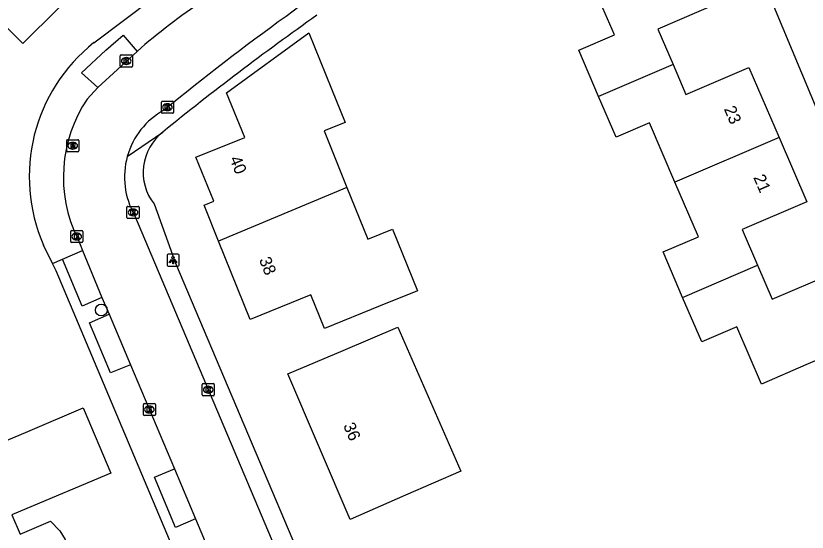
# Model space of a CAD drawing. Extents: x 158474 to 159560, y 388525 to 389605.
# Drawn here: x 158538.4 to 158604, y 389078.8 to 389121.6 of the extents above; entities that cross this region are included whole.
import ezdxf

# ---------------------------------------------------------------- set-up
doc = ezdxf.new("R2010")
doc.units = 0
for name, color, linetype in [('IMGEO_Boom', 7, 'Continuous'), ('IMGEO_Kolk', 7, 'Continuous'), ('IMGEO_Lichtpunt', 7, 'Continuous'), ('IMGEO_Pand', 7, 'Continuous'), ('IMGEO_Pand_nummerreeks', 7, 'Continuous'), ('IMGEO_Rijbaan_lokaal_open', 7, 'Continuous'), ('IMGEO_Rioolput', 7, 'Continuous'), ('IMGEO_Voetpad_open', 7, 'Continuous')]:
    doc.layers.add(name, color=color, linetype=linetype)

msp = doc.modelspace()

# ---------------------------------------------------------------- linework, layer by layer
at = {"layer": 'IMGEO_Boom'}
msp.add_circle((158545.452, 389097.221), 0.489, dxfattribs=at)
at = {"layer": 'IMGEO_Kolk'}
for p, q in [((158547.03, 389117.445), (158547.03, 389118.297)), ((158547.105, 389118.371), (158547.957, 389118.371)), ((158547.518, 389118.151), (158547.543, 389118.151)), ((158548.031, 389118.297), (158548.031, 389117.445)), ((158547.957, 389117.371), (158547.105, 389117.371)), ((158547.541, 389117.591), (158547.516, 389117.591)), ((158550.441, 389113.61), (158550.441, 389114.462)), ((158550.516, 389114.536), (158551.368, 389114.536)), ((158550.929, 389114.316), (158550.954, 389114.316)), ((158551.442, 389114.462), (158551.442, 389113.61)), ((158551.368, 389113.536), (158550.516, 389113.536)), ((158550.952, 389113.756), (158550.927, 389113.756)), ((158547.587, 389104.895), (158547.587, 389105.747)), ((158547.662, 389105.821), (158548.514, 389105.821)), ((158548.075, 389105.601), (158548.1, 389105.601)), ((158548.588, 389105.747), (158548.588, 389104.895)), ((158548.514, 389104.821), (158547.662, 389104.821)), ((158548.098, 389105.041), (158548.073, 389105.041)), ((158542.918, 389102.894), (158542.918, 389103.746)), ((158542.993, 389103.82), (158543.845, 389103.82)), ((158543.406, 389103.6), (158543.431, 389103.6)), ((158543.919, 389103.746), (158543.919, 389102.894)), ((158543.845, 389102.82), (158542.993, 389102.82)), ((158543.429, 389103.04), (158543.404, 389103.04)), ((158553.827, 389090.197), (158553.827, 389091.049)), ((158553.902, 389091.123), (158554.754, 389091.123)), ((158554.828, 389091.049), (158554.828, 389090.197)), ((158554.338, 389090.343), (158554.313, 389090.343)), ((158554.315, 389090.903), (158554.34, 389090.903)), ((158554.754, 389090.123), (158553.902, 389090.123)), ((158548.943, 389088.552), (158548.943, 389089.404)), ((158549.018, 389089.478), (158549.87, 389089.478)), ((158549.431, 389089.258), (158549.456, 389089.258)), ((158549.944, 389089.404), (158549.944, 389088.552)), ((158549.87, 389088.478), (158549.018, 389088.478)), ((158549.454, 389088.698), (158549.429, 389088.698))]:
    msp.add_line(p, q, dxfattribs=at)
for points in [[(158547.03, 389117.445), (158547.03, 389118.297)], [(158547.105, 389118.371), (158547.957, 389118.371)], [(158547.351, 389118.071), (158547.474, 389118.071), (158547.474, 389117.92), (158547.604, 389118.071), (158547.768, 389118.071), (158547.622, 389117.92), (158547.775, 389117.671), (158547.623, 389117.671), (158547.538, 389117.835), (158547.474, 389117.768), (158547.474, 389117.671), (158547.351, 389117.671), (158547.351, 389118.071)], [(158548.031, 389118.297), (158548.031, 389117.445)], [(158547.957, 389117.371), (158547.105, 389117.371)], [(158550.441, 389113.61), (158550.441, 389114.462)], [(158550.516, 389114.536), (158551.368, 389114.536)], [(158550.762, 389114.236), (158550.885, 389114.236), (158550.885, 389114.085), (158551.015, 389114.236), (158551.179, 389114.236), (158551.033, 389114.085), (158551.186, 389113.836), (158551.034, 389113.836), (158550.949, 389114), (158550.885, 389113.933), (158550.885, 389113.836), (158550.762, 389113.836), (158550.762, 389114.236)], [(158551.442, 389114.462), (158551.442, 389113.61)], [(158551.368, 389113.536), (158550.516, 389113.536)], [(158547.587, 389104.895), (158547.587, 389105.747)], [(158547.662, 389105.821), (158548.514, 389105.821)], [(158547.908, 389105.521), (158548.031, 389105.521), (158548.031, 389105.37), (158548.161, 389105.521), (158548.325, 389105.521), (158548.179, 389105.37), (158548.332, 389105.121), (158548.18, 389105.121), (158548.095, 389105.285), (158548.031, 389105.218), (158548.031, 389105.121), (158547.908, 389105.121), (158547.908, 389105.521)], [(158548.588, 389105.747), (158548.588, 389104.895)], [(158548.514, 389104.821), (158547.662, 389104.821)], [(158542.918, 389102.894), (158542.918, 389103.746)], [(158542.993, 389103.82), (158543.845, 389103.82)], [(158543.239, 389103.52), (158543.362, 389103.52), (158543.362, 389103.369), (158543.492, 389103.52), (158543.656, 389103.52), (158543.51, 389103.369), (158543.663, 389103.12), (158543.511, 389103.12), (158543.426, 389103.284), (158543.362, 389103.217), (158543.362, 389103.12), (158543.239, 389103.12), (158543.239, 389103.52)], [(158543.919, 389103.746), (158543.919, 389102.894)], [(158543.845, 389102.82), (158542.993, 389102.82)], [(158553.827, 389090.197), (158553.827, 389091.049)], [(158553.902, 389091.123), (158554.754, 389091.123)], [(158554.828, 389091.049), (158554.828, 389090.197)], [(158554.148, 389090.823), (158554.271, 389090.823), (158554.271, 389090.672), (158554.401, 389090.823), (158554.565, 389090.823), (158554.419, 389090.672), (158554.572, 389090.423), (158554.42, 389090.423), (158554.335, 389090.587), (158554.271, 389090.52), (158554.271, 389090.423), (158554.148, 389090.423), (158554.148, 389090.823)], [(158554.754, 389090.123), (158553.902, 389090.123)], [(158548.943, 389088.552), (158548.943, 389089.404)], [(158549.018, 389089.478), (158549.87, 389089.478)], [(158549.264, 389089.178), (158549.387, 389089.178), (158549.387, 389089.027), (158549.517, 389089.178), (158549.681, 389089.178), (158549.535, 389089.027), (158549.688, 389088.778), (158549.536, 389088.778), (158549.451, 389088.942), (158549.387, 389088.875), (158549.387, 389088.778), (158549.264, 389088.778), (158549.264, 389089.178)], [(158549.944, 389089.404), (158549.944, 389088.552)], [(158549.87, 389088.478), (158549.018, 389088.478)]]:
    msp.add_lwpolyline(points, dxfattribs=at)
for centre, start, end in [((158547.107, 389118.295), 91.55205, 178.44795), ((158547.107, 389118.295), 91.55205, 178.44795), ((158547.955, 389118.295), 1.55205, 88.44795), ((158547.955, 389118.295), 1.55205, 88.44795), ((158547.107, 389117.447), 181.55205, 268.44795), ((158547.107, 389117.447), 181.55205, 268.44795), ((158547.955, 389117.447), 271.55205, 358.44795), ((158547.955, 389117.447), 271.55205, 358.44795), ((158550.518, 389114.46), 91.55205, 178.44795), ((158550.518, 389114.46), 91.55205, 178.44795), ((158551.366, 389114.46), 1.55205, 88.44795), ((158551.366, 389114.46), 1.55205, 88.44795), ((158550.518, 389113.612), 181.55205, 268.44795), ((158550.518, 389113.612), 181.55205, 268.44795), ((158551.366, 389113.612), 271.55205, 358.44795), ((158551.366, 389113.612), 271.55205, 358.44795), ((158547.664, 389105.745), 91.55205, 178.44795), ((158547.664, 389105.745), 91.55205, 178.44795), ((158548.512, 389105.745), 1.55205, 88.44795), ((158548.512, 389105.745), 1.55205, 88.44795), ((158547.664, 389104.897), 181.55205, 268.44795), ((158547.664, 389104.897), 181.55205, 268.44795), ((158548.512, 389104.897), 271.55205, 358.44795), ((158548.512, 389104.897), 271.55205, 358.44795), ((158542.995, 389103.744), 91.55205, 178.44795), ((158542.995, 389103.744), 91.55205, 178.44795), ((158543.843, 389103.744), 1.55205, 88.44795), ((158543.843, 389103.744), 1.55205, 88.44795), ((158542.995, 389102.896), 181.55205, 268.44795), ((158542.995, 389102.896), 181.55205, 268.44795), ((158543.843, 389102.896), 271.55205, 358.44795), ((158543.843, 389102.896), 271.55205, 358.44795), ((158553.904, 389091.047), 91.55205, 178.44795), ((158553.904, 389091.047), 91.55205, 178.44795), ((158554.752, 389091.047), 1.55205, 88.44795), ((158554.752, 389091.047), 1.55205, 88.44795), ((158553.904, 389090.199), 181.55205, 268.44795), ((158553.904, 389090.199), 181.55205, 268.44795), ((158554.752, 389090.199), 271.55205, 358.44795), ((158554.752, 389090.199), 271.55205, 358.44795), ((158549.02, 389089.402), 91.55205, 178.44795), ((158549.02, 389089.402), 91.55205, 178.44795), ((158549.868, 389089.402), 1.55205, 88.44795), ((158549.868, 389089.402), 1.55205, 88.44795), ((158549.02, 389088.554), 181.55205, 268.44795), ((158549.02, 389088.554), 181.55205, 268.44795), ((158549.868, 389088.554), 271.55205, 358.44795), ((158549.868, 389088.554), 271.55205, 358.44795)]:
    msp.add_arc(centre, 0.0765, start, end, dxfattribs=at)
for centre, major_axis, ratio, start_param, end_param in [((158547.517, 389117.871), (-0.387, 0.002), 0.722429, 4.712389, 7.853982), ((158547.542, 389117.871), (-0.39, 0.002), 0.717154, 1.570796, 4.712389), ((158550.928, 389114.036), (-0.387, 0.002), 0.722429, 4.712389, 7.853982), ((158550.953, 389114.036), (-0.39, 0.002), 0.717154, 1.570796, 4.712389), ((158548.074, 389105.321), (-0.387, 0.002), 0.722429, 4.712389, 7.853982), ((158548.099, 389105.321), (-0.39, 0.002), 0.717154, 1.570796, 4.712389), ((158543.405, 389103.32), (-0.387, 0.002), 0.722429, 4.712389, 7.853982), ((158543.43, 389103.32), (-0.39, 0.002), 0.717154, 1.570796, 4.712389), ((158554.314, 389090.623), (-0.387, 0.002), 0.722429, 4.712389, 7.853982), ((158554.339, 389090.623), (-0.39, 0.002), 0.717154, 1.570796, 4.712389), ((158549.43, 389088.978), (-0.387, 0.002), 0.722429, 4.712389, 7.853982), ((158549.455, 389088.978), (-0.39, 0.002), 0.717154, 1.570796, 4.712389)]:
    msp.add_ellipse(centre, major_axis=major_axis, ratio=ratio, start_param=start_param, end_param=end_param, dxfattribs=at)
at = {"layer": 'IMGEO_Lichtpunt'}
for p, q in [((158550.909, 389101.763), (158550.909, 389100.956)), ((158550.909, 389101.763), (158550.909, 389100.956)), ((158551.811, 389101.858), (158551.003, 389101.858)), ((158551.811, 389101.858), (158551.003, 389101.858)), ((158551.905, 389100.956), (158551.905, 389101.763)), ((158551.905, 389100.956), (158551.905, 389101.763)), ((158551.003, 389100.862), (158551.811, 389100.862)), ((158551.003, 389100.862), (158551.811, 389100.862))]:
    msp.add_line(p, q, dxfattribs=at)
for points in [[(158551.283, 389101.427), (158551.322, 389101.399), (158551.134, 389101.137), (158551.096, 389101.164), (158551.283, 389101.427)], [(158551.385, 389101.379), (158551.432, 389101.379), (158551.432, 389101.057), (158551.385, 389101.057), (158551.385, 389101.379)], [(158551.495, 389101.399), (158551.533, 389101.426), (158551.72, 389101.164), (158551.681, 389101.136), (158551.495, 389101.399)]]:
    msp.add_lwpolyline(points, dxfattribs=at)
msp.add_circle((158551.408, 389101.561), 0.0994, dxfattribs=at)
for centre, start, end in [((158551.003, 389101.763), 90, 180), ((158551.003, 389101.763), 90, 180), ((158551.811, 389101.763), 0, 90), ((158551.811, 389101.763), 0, 90), ((158551.003, 389100.956), 180, 270), ((158551.003, 389100.956), 180, 270), ((158551.811, 389100.956), 270, 0), ((158551.811, 389100.956), 270, 360)]:
    msp.add_arc(centre, 0.0946, start, end, dxfattribs=at)
at = {"layer": 'IMGEO_Pand'}
for points in [[(158535.423, 389122.857), (158532.111, 389126.184), (158539.911, 389133.946), (158533.914, 389139.972), (158538.908, 389144.942), (158547.052, 389131.544), (158545.326, 389130.495), (158547.745, 389128.064), (158538.95, 389119.312), (158535.423, 389122.857)], [(158594.511, 389128.111), (158596.816, 389122.747), (158591.606, 389120.509), (158592.866, 389117.577)], [(158586.693, 389114.925), (158585.047, 389118.756), (158588.003, 389120.026), (158586.085, 389124.489)], [(158555.185, 389102.935), (158553.982, 389105.913), (158554.781, 389106.237), (158553.308, 389109.885), (158557.348, 389111.516), (158555.851, 389115.224), (158562.668, 389120.2), (158564.543, 389115.558), (158565.667, 389112.774), (158563.925, 389112.071), (158565.818, 389107.385)], [(158592.866, 389117.577), (158586.693, 389114.925)], [(158592.866, 389117.577), (158593.935, 389115.089), (158599.163, 389117.335), (158601.658, 389111.53)], [(158593.03, 389107.822), (158590.917, 389112.738), (158588.145, 389111.547), (158586.693, 389114.925)], [(158601.658, 389111.53), (158593.03, 389107.822)], [(158601.658, 389111.53), (158603.953, 389106.19), (158598.61, 389103.9), (158599.882, 389100.941)], [(158565.818, 389107.385), (158567.546, 389103.105), (158569.612, 389103.94), (158571.683, 389098.812), (158568.595, 389097.565), (158563.958, 389095.692), (158562.831, 389098.481), (158557.804, 389096.45), (158555.185, 389102.935)], [(158565.818, 389107.385), (158555.185, 389102.935)], [(158593.662, 389098.268), (158592.043, 389102.037), (158594.974, 389103.297), (158593.03, 389107.822)], [(158599.882, 389100.941), (158601.096, 389098.116), (158606.137, 389100.282), (158608.471, 389094.647), (158603.878, 389092.674), (158600.199, 389091.093), (158598.161, 389095.835), (158595.246, 389094.582), (158593.662, 389098.268)], [(158593.662, 389098.268), (158599.882, 389100.941)], [(158566.093, 389079.872), (158560.922, 389091.926), (158565.523, 389093.885), (158570.057, 389095.815), (158575.265, 389083.871), (158570.677, 389081.871), (158566.093, 389079.872)], [(158543.967, 389089.109), (158546.242, 389083.711), (158538.744, 389080.551), (158538.045, 389080.257), (158538.723, 389078.647), (158541.248, 389079.73), (158542.024, 389078.916), (158542.472, 389078.21), (158542.792, 389077.459), (158542.978, 389076.652), (158543.028, 389075.553), (158541.178, 389074.774), (158536.571, 389072.832), (158534.139, 389071.807), (158531.213, 389078.75), (158529.119, 389077.868), (158527.336, 389082.101), (158539.36, 389087.168), (158543.967, 389089.109)]]:
    msp.add_lwpolyline(points, dxfattribs=at)
at = {"layer": 'IMGEO_Rijbaan_lokaal_open'}
for points in [[(158632.28, 389085.631), (158618.202, 389096.374), (158612.964, 389094.303), (158598.129, 389129.848)], [(158548.423, 389118.665), (158545.159, 389115.659)], [(158545.159, 389115.659), (158544.29, 389114.719)], [(158547.613, 389109.954), (158550.549, 389111.973)], [(158549.833, 389106.026), (158551.6, 389101.115), (158562.942, 389074.364)], [(158548.214, 389105.093), (158560.977, 389074.893)], [(158543.498, 389103.153), (158543.887, 389102.154)], [(158543.887, 389102.154), (158545.515, 389098.267)], [(158545.515, 389098.267), (158546.108, 389096.882)], [(158546.108, 389096.882), (158547.881, 389092.696)], [(158547.881, 389092.696), (158551.52, 389084.061)], [(158551.52, 389084.061), (158553.258, 389079.92)], [(158553.258, 389079.92), (158555.966, 389073.483)]]:
    msp.add_lwpolyline(points, dxfattribs=at)
for centre, radius, start, end in [((158728.562, 388898.693), 278.974, 124.57036, 126.97302), ((158585.182, 389076.491), 55.946, 123.97392, 131.07555), ((158695.946, 388933.292), 230.363, 125.14664, 129.13621), ((158688.494, 388944.731), 218.138, 125.83762, 129.1912), ((158553.87, 389108.253), 11.558, 145.98257, 206.18282), ((158553.728, 389108.243), 6.35, 118.99728, 164.36634), ((158553.163, 389108.642), 4.235, 128.12309, 218.14653), ((158553.728, 389108.242), 6.35, 164.36354, 209.7327)]:
    msp.add_arc(centre, radius, start, end, dxfattribs=at)
at = {"layer": 'IMGEO_Rioolput'}
for p, q in [((158542.661, 389111.347), (158543.513, 389111.347)), ((158542.586, 389110.421), (158542.586, 389111.273)), ((158543.074, 389111.127), (158543.099, 389111.127)), ((158543.587, 389111.273), (158543.587, 389110.421)), ((158543.513, 389110.347), (158542.661, 389110.347)), ((158543.097, 389110.567), (158543.072, 389110.567))]:
    msp.add_line(p, q, dxfattribs=at)
for points in [[(158542.661, 389111.347), (158543.513, 389111.347)], [(158542.586, 389110.421), (158542.586, 389111.273)], [(158543.175, 389111.045), (158542.923, 389111.047), (158542.923, 389110.647)], [(158542.923, 389110.647), (158543.047, 389110.647), (158543.047, 389110.809), (158543.058, 389110.809)], [(158543.101, 389110.966), (158543.047, 389110.966), (158543.047, 389110.885)], [(158543.047, 389110.885), (158543.099, 389110.885)], [(158543.105, 389110.78), (158543.176, 389110.647), (158543.316, 389110.647), (158543.251, 389110.773)], [(158543.587, 389111.273), (158543.587, 389110.421)], [(158543.513, 389110.347), (158542.661, 389110.347)]]:
    msp.add_lwpolyline(points, dxfattribs=at)
for centre, radius, start, end in [((158542.663, 389111.271), 0.0765, 91.55205, 178.44795), ((158542.663, 389111.271), 0.0765, 91.55205, 178.44795), ((158543.511, 389111.271), 0.0765, 1.55205, 88.44795), ((158543.511, 389111.271), 0.0765, 1.55205, 88.44795), ((158543.057, 389110.756), 0.0533, 26.02933, 88.69889), ((158543.083, 389111.074), 0.19, 274.7715, 282.96867), ((158543.107, 389110.87), 0.0964, 77.00612, 93.18647), ((158543.121, 389110.927), 0.0378, 276.66336, 79.67722), ((158543.174, 389110.935), 0.109, 350.36119, 89.41601), ((158543.172, 389110.935), 0.112, 277.58423, 350.98172), ((158543.156, 389110.72), 0.108, 29.51342, 73.79051), ((158542.663, 389110.423), 0.0765, 181.55205, 268.44795), ((158542.663, 389110.423), 0.0765, 181.55205, 268.44795), ((158543.511, 389110.423), 0.0765, 271.55205, 358.44795), ((158543.511, 389110.423), 0.0765, 271.55205, 358.44795)]:
    msp.add_arc(centre, radius, start, end, dxfattribs=at)
for centre, major_axis, ratio, start_param, end_param in [((158543.073, 389110.847), (-0.387, 0.002), 0.722429, 4.712389, 7.853982), ((158543.098, 389110.847), (-0.39, 0.002), 0.717154, 1.570796, 4.712389)]:
    msp.add_ellipse(centre, major_axis=major_axis, ratio=ratio, start_param=start_param, end_param=end_param, dxfattribs=at)
at = {"layer": 'IMGEO_Voetpad_open'}
for points in [[(158544.847, 389119.389), (158562.051, 389132.373)], [(158545.159, 389115.659), (158543.803, 389116.88), (158545.828, 389118.778), (158547.277, 389120.024), (158548.423, 389118.665)], [(158541.415, 389101.08), (158540.663, 389102.607)], [(158542.238, 389101.434), (158543.887, 389102.154)], [(158541.415, 389101.08), (158542.238, 389101.434)], [(158555.471, 389067.802), (158541.712, 389100.476), (158541.415, 389101.08)], [(158545.515, 389098.267), (158543.88, 389097.556), (158542.238, 389101.434)], [(158547.881, 389092.696), (158546.224, 389092.007), (158544.469, 389096.159), (158546.108, 389096.882)], [(158553.258, 389079.92), (158551.616, 389079.213), (158549.859, 389083.379), (158551.52, 389084.061)]]:
    msp.add_lwpolyline(points, dxfattribs=at)
msp.add_arc((158553.663, 389108.279), 14.183, 128.43036, 203.57107, dxfattribs=at)

# ---------------------------------------------------------------- texts
at = {"layer": 'IMGEO_Pand_nummerreeks'}
for s, rotation, p in [('23', 293.25751, (158597.071, 389113.896)), ('40', 291.98801, (158556.073, 389109.768)), ('21', 293.25751, (158599.511, 389108.221)), ('38', 291.99323, (158558.522, 389101.399)), ('36', 293.21867, (158565.498, 389087.652))]:
    msp.add_text(s, height=1, rotation=rotation, dxfattribs=at).set_placement(p)

doc.saveas('drawing.dxf')
